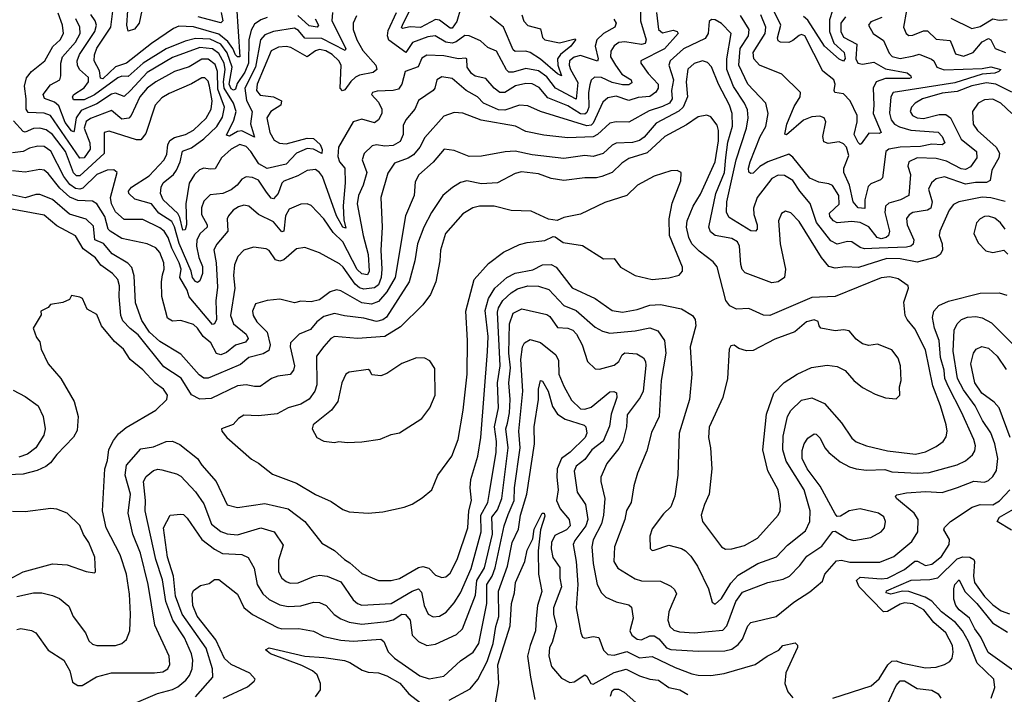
# Model space of a CAD drawing. Extents: x 1678759 to 1859541, y 384609 to 522867.
# Tile 278 of 466: x 1747679 to 1752360, y 504443 to 507651. Entities that reach past the tile are written whole.
import ezdxf

# ---------------------------------------------------------------- set-up
doc = ezdxf.new("R2010")
doc.units = 0

msp = doc.modelspace()

# ---------------------------------------------------------------- linework, layer by layer
at = {"layer": '0CON20XD'}
for points in [[(1750629.5, 507725), (1750629.8, 507645), (1750656.8, 507555), (1750651.6, 507538.4), (1750635, 507532.6), (1750555, 507545.8), (1750527.1, 507542.9), (1750505, 507526.7), (1750488.4, 507501.6), (1750488.1, 507475), (1750511.2, 507435), (1750542.2, 507392.2), (1750586.1, 507365), (1750588.8, 507351.2), (1750575, 507341.6), (1750545, 507341.1), (1750495, 507352.5), (1750445, 507376.4), (1750412.1, 507377.9), (1750395.9, 507364.1), (1750388.9, 507341.1), (1750382.7, 507305), (1750383.8, 507235), (1750375, 507209.7), (1750365, 507202.3), (1750345, 507203.3), (1750285, 507241.9), (1750190.3, 507280.3), (1750149.2, 507329.2), (1750115, 507345.9), (1750085, 507347), (1750036.3, 507336.3), (1749985, 507305.7), (1749961.4, 507305), (1749935, 507325.3), (1749895, 507371.5), (1749845, 507382.9), (1749826.2, 507395), (1749806.7, 507425), (1749804.3, 507464.3), (1749798, 507468), (1749765, 507464.3), (1749695, 507478.7), (1749615, 507482.9), (1749591.1, 507468.9), (1749573.1, 507426.9), (1749511.9, 507405), (1749495.9, 507345), (1749479, 507321), (1749455, 507314.7), (1749378, 507312), (1749356.2, 507305), (1749352, 507295), (1749385, 507258.6), (1749400.7, 507225), (1749400, 507205), (1749385.4, 507175), (1749365, 507160.4), (1749305, 507177.6), (1749264.6, 507165.4), (1749195.2, 507045), (1749191.2, 507001.2), (1749199.8, 506975), (1749224.8, 506944.8), (1749226.6, 506875), (1749216.7, 506766.7), (1749219.7, 506699.7), (1749229.8, 506660.2), (1749214.8, 506665), (1749185, 506719.1), (1749118.7, 506905), (1749105, 506924.6), (1749085, 506938.7), (1749045, 506934.1), (1749002, 506908), (1748935, 506884.1), (1748925.6, 506874.4), (1748907.5, 506825), (1748885, 506800), (1748875, 506802.9), (1748851.5, 506831.5), (1748815, 506887.6), (1748785, 506900.5), (1748755, 506903.8), (1748735, 506893.5), (1748713.2, 506865), (1748685, 506841.8), (1748645, 506824.3), (1748585, 506818.8), (1748555, 506788.1), (1748544, 506756), (1748542.6, 506725), (1748570.3, 506675), (1748569.7, 506665), (1748537.7, 506635), (1748520.9, 506605), (1748519.4, 506575), (1748529.9, 506520.1), (1748547.5, 506477.5), (1748548.2, 506445), (1748535, 506408.8), (1748525, 506402), (1748515, 506407), (1748501, 506425), (1748493.9, 506455), (1748436.4, 506586.4), (1748415.4, 506665.4), (1748401.8, 506691.8), (1748341.1, 506731.1), (1748305, 506776), (1748227.1, 506797.1), (1748197.1, 506825), (1748196.9, 506835), (1748210.4, 506855), (1748295, 506908.8), (1748365.3, 506985), (1748378.7, 507011.3), (1748384, 507056), (1748393, 507077), (1748415, 507091), (1748467.5, 507105), (1748505, 507126.2), (1748565, 507183.5), (1748589.3, 507225), (1748594.2, 507265), (1748581.1, 507335), (1748575, 507358.5), (1748559.2, 507375), (1748545, 507374.7), (1748495, 507346.2), (1748389.2, 507300.8), (1748355, 507279.7), (1748322.8, 507245), (1748279.2, 507110.8), (1748255, 507080.4), (1748235, 507079.7), (1748105, 507121.1), (1748080.5, 507115), (1748080, 507015), (1747965, 506908.1), (1747948.6, 506908.6), (1747935, 506922.9), (1747896.9, 507025), (1747835, 507105.2), (1747805, 507128), (1747775, 507135.9), (1747745, 507133.3), (1747705, 507116.1), (1747695, 507118.8), (1747650.3, 507170.3)], [(1748709.6, 507715), (1748725, 507474.4), (1748715, 507474.2), (1748705, 507484.8), (1748692.7, 507515), (1748668.2, 507548.2), (1748625, 507582), (1748505, 507617.7), (1748435, 507619.7), (1748410.5, 507609.5), (1748305, 507538.1), (1748187.2, 507445), (1748135, 507427.7), (1748075, 507370), (1748063.5, 507373.5), (1748058.2, 507408.2), (1748033.8, 507455), (1748034.3, 507484.3), (1748045, 507515.8), (1748111.7, 507615), (1748123.4, 507705)], [(1749775, 507703.3), (1749756.8, 507643.2), (1749735, 507611.3), (1749725, 507610.4), (1749675, 507649.1), (1749655, 507652.4), (1749585, 507614.6), (1749535, 507617.9), (1749499.5, 507609.5), (1749494.8, 507614.8), (1749498.3, 507625), (1749547.9, 507725)], [(1751605, 507665.5), (1751582.6, 507635), (1751582.8, 507595), (1751595, 507568), (1751658.1, 507535), (1751654.1, 507465), (1751663.2, 507445), (1751685, 507440.2), (1751739.4, 507449.4), (1751795, 507418), (1751897.8, 507397.8), (1751914.6, 507385), (1751916.2, 507375), (1751908.3, 507371.7), (1751795, 507370.8), (1751750.5, 507355), (1751736.1, 507325), (1751739.2, 507245), (1751736.2, 507205), (1751774.2, 507115), (1751765, 507110), (1751715, 507111.9), (1751678.9, 507061.1), (1751675, 507058), (1751665, 507066.9), (1751646.6, 507105), (1751660, 507165), (1751659.5, 507195), (1751626.1, 507265), (1751595, 507299.1), (1751554, 507305), (1751550.5, 507315), (1751556.1, 507345), (1751548.9, 507365), (1751496.9, 507406.9), (1751411.2, 507575), (1751395, 507580.3), (1751385, 507576.8), (1751355, 507551.8), (1751335, 507543.2), (1751295, 507544.7), (1751285, 507550.6), (1751282, 507565), (1751297.2, 507625), (1751233.8, 507755)], [(1750706.7, 507685), (1750716.4, 507605), (1750735, 507589), (1750785, 507601.1), (1750805.2, 507595.2), (1750809.2, 507585), (1750745, 507513.1), (1750631.2, 507455), (1750632, 507445), (1750666.7, 507395), (1750714.8, 507345), (1750713.4, 507325), (1750703.8, 507306.2), (1750674.2, 507285.8), (1750618.8, 507281.2), (1750575, 507267.5), (1750515, 507288.2), (1750475, 507279.7), (1750451.3, 507258.7), (1750405, 507159.2), (1750395, 507150), (1750375, 507146.7), (1750155, 507214.3), (1750095, 507241.8), (1750055, 507244.7), (1749985, 507220.6), (1749955, 507223), (1749884.2, 507254.2), (1749855.4, 507285), (1749801.2, 507315), (1749735, 507371.6), (1749685, 507379.1), (1749661.9, 507365), (1749652, 507325), (1749644, 507315), (1749575, 507266.4), (1749556.8, 507225), (1749514, 507175), (1749502.2, 507147.8), (1749502.6, 507105), (1749487.3, 507072.7), (1749455, 507052.6), (1749415, 507049.2), (1749375, 507056.4), (1749355, 507050.8), (1749317.1, 507015), (1749307.2, 506985), (1749329.7, 506925), (1749312.2, 506865), (1749289.1, 506815), (1749284, 506775), (1749312.1, 506625), (1749335.9, 506535), (1749340.3, 506455), (1749332, 506438), (1749305, 506443.3), (1749283.7, 506463.7), (1749215.7, 506595), (1749168.5, 506638.5), (1749124.7, 506705), (1749065, 506767.9), (1749045, 506775.5), (1749015, 506773.8), (1748959.5, 506750.5), (1748942.3, 506717.7), (1748935, 506646.2), (1748925, 506641.8), (1748885, 506689.2), (1748814.8, 506724.8), (1748768.6, 506765), (1748745, 506768.8), (1748718.8, 506761.2), (1748693.1, 506745), (1748671, 506719), (1748666, 506704), (1748668.7, 506645), (1748615.6, 506584.4), (1748602.5, 506557.5), (1748613, 506495), (1748618.8, 506378.8), (1748610.9, 506315), (1748614.7, 506225.3), (1748605.3, 506204.7), (1748595, 506201.5), (1748484, 506334), (1748475, 506365.3), (1748440.5, 506425), (1748445.9, 506465), (1748437.7, 506495), (1748402.4, 506565), (1748385, 506615.3), (1748365.8, 506645.8), (1748345, 506661.9), (1748265, 506701.2), (1748175, 506701.8), (1748135, 506737.5), (1748115.8, 506775), (1748110.7, 506805), (1748142.9, 506925), (1748127.2, 506937.2), (1748094.8, 506935.2), (1748045, 506915.3), (1747979.3, 506850.7), (1747965, 506845.1), (1747945, 506847.9), (1747917.5, 506867.5), (1747889.1, 506905), (1747826.7, 507026.7), (1747795, 507047.8), (1747765, 507050.3), (1747725, 507039.7), (1747695, 507024.3), (1747645, 507018.1)], [(1749280.1, 507669.9), (1749263.6, 507635), (1749264.7, 507605), (1749281.1, 507555), (1749309.8, 507505), (1749372.1, 507435), (1749377.5, 507415), (1749359.7, 507400.3), (1749295, 507387.3), (1749275, 507377.4), (1749252.8, 507357.2), (1749225, 507317.5), (1749212.8, 507312.8), (1749201.8, 507325), (1749208, 507435), (1749196.3, 507455), (1749164.3, 507485), (1749135, 507502.6), (1749105, 507509.1), (1749085, 507503.1), (1749045, 507474.8), (1748968.3, 507518.3), (1748945, 507524.3), (1748908.9, 507521.1), (1748875, 507503.1), (1748808.6, 507345), (1748804, 507314), (1748822.8, 507292.8), (1748885, 507284.4), (1748923.6, 507265), (1748920.9, 507245), (1748873.3, 507215), (1748854.2, 507185), (1748867.9, 507115), (1748888.6, 507078.6), (1748914.6, 507064.6), (1748945, 507061.2), (1749045, 507087.3), (1749075, 507086.8), (1749107.2, 507057.2), (1749116.4, 507033.6), (1749115.8, 507014.2), (1749075.5, 507035.5), (1749045, 507038.3), (1748995, 507017), (1748945.9, 506964.1), (1748855, 506943.3), (1748815.7, 506965), (1748777.7, 507025), (1748755, 507048.9), (1748725, 507057.5), (1748685, 507034.8), (1748638.3, 506995), (1748608, 506942), (1748585, 506940.6), (1748555, 506944.8), (1748533, 506937), (1748510.6, 506915), (1748485, 506874.5), (1748469.5, 506775), (1748472.4, 506675), (1748465, 506651.2), (1748455, 506650.4), (1748440.9, 506710.9), (1748430, 506730), (1748361.3, 506795), (1748348.4, 506825), (1748351.3, 506855), (1748360.6, 506875), (1748410.4, 506915), (1748424.5, 506935), (1748441.8, 506975), (1748453.7, 507026.3), (1748495, 507042.1), (1748554.8, 507085), (1748616.5, 507143.5), (1748642.4, 507187.6), (1748652.9, 507235), (1748621.6, 507321.6), (1748618.9, 507405), (1748608.1, 507438.1), (1748575, 507463.7), (1748545, 507463.7), (1748485, 507426.7), (1748414.9, 507405.1), (1748325.4, 507355.4), (1748285.2, 507325), (1748250, 507285), (1748209.2, 507195), (1748197.2, 507182.8), (1748165, 507178.7), (1748115, 507219.7), (1748015, 507181.5), (1747995, 507166.7), (1747986.2, 507135), (1748011.9, 507065), (1748014, 507035), (1747985.8, 506995), (1747965, 506992.4), (1747825.7, 507195), (1747795, 507207), (1747720, 507210), (1747709.8, 507225), (1747710.2, 507275), (1747701.1, 507335), (1747710.8, 507375), (1747734.4, 507405.6), (1747798.8, 507455), (1747837, 507523), (1747871.9, 507555), (1747887.4, 507585), (1747883.2, 507625), (1747861.5, 507681.5)], [(1749165.3, 507685), (1749162.5, 507645), (1749229.2, 507515), (1749225.8, 507505), (1749115, 507562.3), (1749035, 507564), (1749005, 507599.8), (1748985, 507610.6), (1748884.8, 507594.8), (1748845, 507579), (1748824.4, 507555.6), (1748800.2, 507425), (1748749.1, 507325), (1748757.3, 507267.3), (1748784.3, 507215), (1748776.2, 507156.2), (1748795, 507092.5), (1748735, 507122.2), (1748715, 507118.8), (1748676.8, 507096.8), (1748661.5, 507101.5), (1748696.3, 507173.7), (1748707.4, 507215), (1748694.9, 507255), (1748650.6, 507325), (1748647.4, 507355), (1748655.4, 507415), (1748650.8, 507445), (1748625, 507489.7), (1748595, 507513.1), (1748535, 507518.8), (1748405, 507471.5), (1748285, 507399.8), (1748205.6, 507314.4), (1748175, 507285.7), (1748135, 507302.3), (1748115, 507297.5), (1748045, 507250.8), (1747971.2, 507218.8), (1747947.3, 507185), (1747937.9, 507122.1), (1747935, 507117.5), (1747925, 507122.6), (1747895, 507163.1), (1747865, 507242), (1747845, 507259.2), (1747797.2, 507277.2), (1747790.2, 507295), (1747825, 507341.1), (1747869.5, 507365), (1747875.3, 507384.7), (1747874.5, 507445), (1747883.1, 507475), (1747944.5, 507545), (1747966.2, 507585), (1747964.9, 507614.9), (1747945.2, 507655)], [(1748855, 507661), (1748825, 507650), (1748795, 507630.3), (1748778.7, 507601.3), (1748768.8, 507555), (1748766.2, 507445), (1748748.9, 507401.1), (1748712.2, 507347.8), (1748705, 507321.5), (1748695, 507316.5), (1748685, 507322.1), (1748674.8, 507345), (1748688.3, 507425), (1748665, 507494.4), (1748634.4, 507534.4), (1748585, 507558.7), (1748515, 507561.2), (1748465, 507548.7), (1748375, 507512.3), (1748266, 507445), (1748195, 507380.4), (1748165, 507382.2), (1748145, 507374.8), (1748035, 507294), (1747985, 507269.8), (1747935, 507270), (1747929.4, 507285), (1747936.9, 507295), (1747985, 507327), (1748005.7, 507355), (1748006.5, 507376.5), (1747963.4, 507415), (1747953.2, 507435), (1747952.4, 507455), (1747964.1, 507485), (1748036.3, 507595), (1748044, 507625), (1748037.9, 507645), (1748016.5, 507676.5)], [(1748259.6, 507695), (1748246.2, 507635), (1748225, 507605.8), (1748195, 507596.7), (1748188.2, 507625), (1748193.3, 507695)], [(1748636.5, 507685), (1748644, 507646), (1748635, 507636.8), (1748527.3, 507665)], [(1749083, 507655), (1749098.9, 507625), (1749093.9, 507616.1), (1749055, 507621.7), (1749001, 507671)], [(1750503.3, 507653.2), (1750514.6, 507635), (1750508.5, 507615), (1750454.9, 507585.1), (1750422.6, 507555), (1750415.2, 507525), (1750429, 507465), (1750426.1, 507453.9), (1750345, 507481.7), (1750315, 507473.6), (1750293.3, 507455), (1750290.6, 507435), (1750296.7, 507415), (1750332, 507352), (1750325, 507272.6), (1750225.5, 507325.5), (1750185, 507380.2), (1750145, 507407.5), (1750085, 507419.3), (1750025, 507401.1), (1750005, 507402.2), (1749993.2, 507413.2), (1749945, 507501.1), (1749905, 507518.2), (1749870.3, 507550.3), (1749815, 507574.5), (1749795, 507575.5), (1749754.4, 507545.6), (1749735, 507538.8), (1749704.4, 507544.4), (1749653.9, 507573.9), (1749619.2, 507569.3), (1749546.8, 507543.2), (1749515, 507494.8), (1749434.1, 507554.1), (1749427, 507575), (1749430.4, 507599.6), (1749471, 507685)], [(1750065.7, 507675), (1750074.8, 507644.8), (1750095, 507623.7), (1750155, 507608.2), (1750165, 507566.7), (1750175, 507556.2), (1750245, 507540.8), (1750320, 507560), (1750321.9, 507555), (1750299.4, 507525), (1750249.1, 507485), (1750235.9, 507465), (1750237.1, 507435), (1750255, 507384.4), (1750235, 507393.1), (1750155, 507463.4), (1750105, 507494.8), (1750085, 507500.8), (1750035, 507499.7), (1750025, 507507.2), (1749979.7, 507615), (1749915.9, 507665.9)], [(1752395, 507306.1), (1752319.7, 507345), (1752275, 507351.1), (1752205, 507336.4), (1752135, 507309.9), (1752065, 507301.4), (1751970.4, 507275), (1751935.3, 507255), (1751918.4, 507235), (1751912.7, 507215), (1751923.8, 507195), (1751945.8, 507185), (1751975, 507181.5), (1752050.2, 507200.2), (1752081, 507201), (1752104.5, 507184.5), (1752155, 507082.4), (1752226.7, 507025), (1752228.6, 506995), (1752198.4, 506951.6), (1752175, 506938.9), (1752155, 506942.4), (1752085, 506977.7), (1752035, 506991.7), (1751945, 506993.8), (1751905.7, 506975), (1751900.6, 506955), (1751913.7, 506915), (1751905.4, 506815), (1751866.7, 506795), (1751810.8, 506779.2), (1751794.1, 506765), (1751792.2, 506735), (1751813.4, 506645), (1751809, 506625), (1751798.7, 506615), (1751775, 506609.9), (1751755.3, 506615.3), (1751715, 506666.6), (1751675, 506686.3), (1751635, 506692.3), (1751565.7, 506685.7), (1751547.7, 506695), (1751530, 506715), (1751528.7, 506731.3), (1751575, 506774.5), (1751572.4, 506815), (1751542.5, 506862.5), (1751525, 506871.1), (1751477.8, 506877.8), (1751435, 506898.1), (1751355, 506997.1), (1751335, 507012), (1751235, 506975.9), (1751197.7, 506952.3), (1751165, 506921.8), (1751155, 506919.4), (1751145.5, 506925.5), (1751142.8, 506945), (1751151.2, 506975), (1751198.5, 507095), (1751226, 507144), (1751237.1, 507205), (1751225.3, 507255), (1751140.5, 507345), (1751097, 507435), (1751103.2, 507515), (1751142.8, 507575), (1751146.7, 507605), (1751105, 507671.6)], [(1751777.7, 507662.3), (1751725, 507641.5), (1751713.3, 507625), (1751735.6, 507585.6), (1751785, 507551.5), (1751812.6, 507492.6), (1751826.4, 507476.4), (1751865, 507467.4), (1751929.8, 507479.8), (1751955, 507487.8), (1752013.9, 507463.9), (1752025.2, 507455.2), (1752038.5, 507425), (1752073.5, 507413.5), (1752255, 507419.7), (1752295, 507427.4), (1752342.5, 507415), (1752334.2, 507405), (1752315, 507397.6), (1752255, 507392), (1752125, 507351.3), (1751830.6, 507305), (1751820.9, 507285), (1751813.3, 507206.7), (1751821.9, 507175), (1751837.1, 507155), (1751861, 507141), (1751915, 507125.7), (1752045, 507115.8), (1752064.6, 507095), (1752076.9, 507065), (1752065, 507056.9), (1752015, 507058.8), (1751961.5, 507048.5), (1751865, 507044.6), (1751811.4, 507035), (1751796.2, 507025), (1751780.2, 506899.8), (1751770.9, 506889.1), (1751725, 506870), (1751712.8, 506857.2), (1751696.2, 506795), (1751696, 506754), (1751665, 506757.1), (1751640.8, 506785), (1751624.2, 506865), (1751597, 506925), (1751597.3, 506945), (1751620.5, 507005), (1751610, 507045), (1751595, 507061.3), (1751575, 507069.8), (1751523.1, 507063.1), (1751501.1, 507071.1), (1751497.3, 507095), (1751511.2, 507165), (1751502.9, 507185), (1751482.6, 507192.6), (1751445, 507189.8), (1751405, 507173.3), (1751325, 507104.1), (1751316.1, 507106.1), (1751325.2, 507155), (1751361, 507239), (1751388.9, 507285), (1751390, 507305), (1751301.7, 507391.7), (1751195.8, 507434.2), (1751168.2, 507465), (1751165.2, 507495), (1751222.2, 507585), (1751225.8, 507615), (1751202.4, 507675)], [(1751542.3, 507695), (1751528.9, 507651.1), (1751529.4, 507595), (1751549.6, 507539.6), (1751597.7, 507495), (1751603.2, 507466.8), (1751595, 507453.8), (1751575, 507463.2), (1751505, 507524.7), (1751425, 507649.7), (1751405, 507667.1)], [(1751894.8, 507695), (1751880.4, 507615), (1751893.3, 507585), (1751905, 507576.7), (1751925, 507577.1), (1751975, 507597.8), (1751995, 507597.9), (1752035, 507558.6), (1752102, 507552), (1752112.6, 507525), (1752128.1, 507488.1), (1752165, 507477.8), (1752211.2, 507495), (1752255, 507546.5), (1752285, 507561.8), (1752296, 507556), (1752315.5, 507515), (1752364.8, 507494.8)], [(1752395.8, 507205.8), (1752342.5, 507255), (1752305, 507272.5), (1752265, 507270.3), (1752235, 507254.5), (1752208.5, 507215), (1752211.6, 507155), (1752231.8, 507125), (1752321.2, 507045), (1752336.3, 507016.3), (1752333.3, 506995), (1752300.7, 506935), (1752293, 506887), (1752275, 506877), (1752222.3, 506877.7), (1752175, 506868.5), (1752075, 506903.7), (1752035, 506894.6), (1752013.9, 506876.1), (1751999.2, 506845), (1752016.6, 506785), (1752010, 506755), (1751995, 506745.7), (1751925, 506734.2), (1751906.6, 506723.4), (1751894.8, 506705.2), (1751897.9, 506675), (1751930, 506605), (1751926.5, 506583.5), (1751915.8, 506574.2), (1751895, 506569.2), (1751765.1, 506564.9), (1751695, 506561.3), (1751675, 506567.6), (1751635, 506595.4), (1751615, 506596.6), (1751565, 506584.2), (1751535, 506599.8), (1751466.5, 506686.5), (1751437.2, 506777.2), (1751388.3, 506835), (1751355, 506886.4), (1751315, 506910), (1751285, 506911.4), (1751255, 506896.5), (1751185, 506806.2), (1751167.1, 506755), (1751169, 506725), (1751185.3, 506675), (1751184.5, 506655.5), (1751176.2, 506645), (1751155, 506647.1), (1751050.9, 506710.9), (1751039.2, 506735), (1751041.1, 506785), (1751084.7, 506985.3), (1751133.7, 507135), (1751142.4, 507185), (1751138.2, 507221.8), (1751125, 507254.7), (1751073, 507333), (1751040.7, 507415), (1751040.5, 507465), (1751061.2, 507585), (1751015, 507632.9), (1750985, 507651.1), (1750967.3, 507652.7), (1750957.1, 507642.9), (1750951.5, 507585), (1750938, 507562), (1750835, 507512.2), (1750770.8, 507455), (1750765.3, 507435), (1750787.4, 507365), (1750778.2, 507315), (1750780.8, 507275), (1750768.6, 507255), (1750735, 507237.7), (1750672, 507218), (1750575, 507164.1), (1750515, 507165.3), (1750485, 507159.7), (1750425, 507105.2), (1750405, 507093.9), (1750285, 507090), (1750171.3, 507101.3), (1750085, 507119.7), (1750035.2, 507145.2), (1749873.5, 507173.5), (1749785, 507206.2), (1749745, 507210), (1749695, 507192.2), (1749605, 507090.7), (1749581.7, 507045), (1749551, 507009), (1749525, 506992.4), (1749461.2, 506968.8), (1749428.3, 506921.7), (1749395.4, 506805), (1749402.9, 506665), (1749396, 506555), (1749401.2, 506465), (1749397.5, 506425), (1749385, 506391.1), (1749365, 506375.9), (1749315, 506370.4), (1749295, 506376.4), (1749273, 506393), (1749216.7, 506475), (1749199.5, 506490.5), (1749105, 506542.5), (1749035, 506567.8), (1748995, 506562.2), (1748935, 506509.7), (1748915, 506502.2), (1748895, 506508.7), (1748865, 506553.1), (1748850.9, 506560.9), (1748790.6, 506569.4), (1748745, 506555.6), (1748716.4, 506525), (1748700.7, 506485), (1748695.3, 506435), (1748701.1, 506375), (1748681.7, 506245), (1748695.4, 506205.4), (1748755, 506155.4), (1748764.6, 506135), (1748751.9, 506118.1), (1748705, 506103), (1748662.1, 506067.9), (1748635, 506057.5), (1748615, 506063.1), (1748587.9, 506115), (1748551.4, 506145), (1748525, 506184.7), (1748505, 506202.4), (1748445, 506221.5), (1748405, 506217.1), (1748382.2, 506232.2), (1748354.6, 506335), (1748352.5, 506405), (1748358.6, 506438.6), (1748365.9, 506465), (1748364.7, 506495), (1748345, 506543.5), (1748326.6, 506566.6), (1748285, 506584.7), (1748165, 506610.7), (1748109.1, 506645), (1748099.6, 506655), (1748083.2, 506715), (1748045, 506775.3), (1748025, 506788.2), (1747955, 506791.2), (1747917.1, 506807.1), (1747869.5, 506849.5), (1747815, 506919.5), (1747795, 506935.2), (1747775, 506939.5), (1747705, 506925.8), (1747645, 506932.8)], [(1752105, 507658.9), (1752205, 507609.2), (1752245, 507618.5), (1752305, 507656), (1752335, 507649.5), (1752372.6, 507652.6)], [(1752363.3, 506786.7), (1752295, 506804.2), (1752255, 506807.8), (1752143.8, 506785), (1752117.4, 506772.6), (1752096.9, 506745), (1752052.7, 506645), (1752050, 506625), (1752064.7, 506585), (1752065.9, 506555), (1752054.8, 506535.2), (1752035, 506521.6), (1751945, 506498.6), (1751865, 506514.1), (1751801.2, 506515), (1751667.2, 506472.8), (1751605, 506475.3), (1751555, 506468.9), (1751525, 506477.9), (1751490.8, 506520.8), (1751385, 506690.8), (1751345, 506733.1), (1751318.8, 506741.2), (1751300.5, 506729.5), (1751285.5, 506694.5), (1751293.9, 506585), (1751319.1, 506465), (1751314.5, 506425.5), (1751285.4, 506404.6), (1751255, 506399.1), (1751127.5, 506447.5), (1751113.7, 506463.7), (1751107, 506487), (1751100.2, 506575), (1751091.3, 506595), (1751065, 506610.7), (1750985, 506624.8), (1750962.3, 506642.3), (1750954.4, 506664.4), (1750988.1, 506825), (1751028.8, 506925), (1751036.1, 506996.1), (1751045, 507068.1), (1751067.9, 507145), (1751066.6, 507205), (1751053.3, 507245), (1751000.6, 507345), (1750967.7, 507427.7), (1750947.9, 507447.9), (1750925, 507455.3), (1750885, 507442.9), (1750854.8, 507415.2), (1750847.1, 507355), (1750853, 507285), (1750833.1, 507235), (1750813.1, 507216.9), (1750705, 507159.4), (1750647.4, 507092.6), (1750625, 507077.5), (1750592.6, 507067.4), (1750515, 507064.7), (1750495, 507054.7), (1750453.1, 507015), (1750405, 507000.6), (1750365, 507004.7), (1750265, 506991.7), (1750115, 507009), (1750035, 507026.2), (1749986.6, 507023.4), (1749875, 507002.8), (1749815, 507000.3), (1749745, 507029.1), (1749697.5, 507035), (1749645, 506973.3), (1749576.4, 506913.6), (1749559.1, 506880.9), (1749554.7, 506815), (1749512.3, 506717.7), (1749464.4, 506425), (1749423.6, 506356.4), (1749385, 506310.7), (1749351.2, 506298.8), (1749305, 506304.2), (1749205, 506361.3), (1749185, 506367.2), (1749155, 506357.7), (1749105, 506319.2), (1749065, 506308.8), (1749015, 506312.7), (1748985, 506304.4), (1748915, 506321.8), (1748855.5, 506315.5), (1748799.8, 506300.2), (1748785.4, 506265), (1748789.1, 506245), (1748806.7, 506215), (1748855.7, 506165), (1748870, 506105), (1748862.6, 506077.4), (1748837.1, 506062.9), (1748768.9, 506045), (1748728.1, 506011.9), (1748623.6, 505966.4), (1748575, 505946.9), (1748555, 505947.2), (1748531.7, 505961.7), (1748445, 506060.5), (1748345, 506120.7), (1748296.8, 506165), (1748259.8, 506220.2), (1748230, 506305), (1748222.8, 506432.8), (1748212.7, 506472.8), (1748192.8, 506492.8), (1748118.3, 506538.3), (1748077, 506587), (1748036.7, 506605), (1748029.9, 506669.9), (1747995, 506703.3), (1747915, 506726.1), (1747835, 506796.6), (1747775, 506820.5), (1747755, 506820), (1747705, 506804.3), (1747605, 506826)], [(1752082.7, 505667.3), (1752088.2, 505695), (1752083.4, 505725), (1752056.7, 505815), (1752019.9, 505909.9), (1751985, 506080.6), (1751935, 506181.8), (1751897.5, 506225), (1751888.2, 506245), (1751882.7, 506307.3), (1751904, 506375), (1751902, 506385), (1751855, 506418.5), (1751815, 506427.7), (1751775, 506423.9), (1751555, 506334.7), (1751445, 506330.6), (1751245, 506244.7), (1751215, 506245.4), (1751145, 506277.1), (1751086.1, 506273.9), (1751055, 506290.8), (1751036.5, 506316.5), (1750995, 506475.7), (1750975, 506500), (1750909.7, 506549.7), (1750874.8, 506584.8), (1750859.7, 506615), (1750849.5, 506665), (1750852.7, 506695), (1750881.1, 506765), (1750915, 506821.5), (1750985.9, 506975), (1751000.5, 507075), (1751001.6, 507125), (1750995, 507150), (1750965, 507189.2), (1750945, 507196.9), (1750905, 507190), (1750848.7, 507151.3), (1750745.5, 507095), (1750661.6, 507018.4), (1750575, 506991.2), (1750541.3, 506968.7), (1750495, 506924.6), (1750446.2, 506906.2), (1750420.9, 506899.1), (1750365, 506899.7), (1750265, 506885.9), (1750205.8, 506895.8), (1750145, 506917.6), (1750065, 506927.5), (1750035, 506919.3), (1749950, 506875), (1749875, 506870.8), (1749805, 506884.7), (1749775, 506877.5), (1749736, 506854), (1749690, 506815), (1749635.9, 506734.1), (1749600.5, 506665), (1749569.8, 506585), (1749558, 506505), (1749531.1, 506405), (1749423.2, 506236.8), (1749405, 506223.2), (1749375, 506216.6), (1749315, 506232.2), (1749223.7, 506243.7), (1749175, 506253.4), (1749125, 506239.4), (1749091.6, 506215), (1749061.3, 506178.7), (1749006.9, 506155), (1748967.1, 506115), (1748964.6, 506095), (1748985.4, 506005), (1748980, 505985), (1748965, 505964.4), (1748906.8, 505956.8), (1748876.2, 505945), (1748822.6, 505907.4), (1748795, 505906.2), (1748755, 505914.6), (1748715, 505909.7), (1748589.7, 505850.3), (1748535, 505847.4), (1748495, 505866.9), (1748446.5, 505946.5), (1748365, 506000.3), (1748242.9, 506152.9), (1748203.5, 506183.5), (1748169.9, 506219.9), (1748159.3, 506245), (1748151.7, 506335), (1748153.9, 506385), (1748144.8, 506415), (1748120.6, 506445), (1748065, 506483.7), (1748038.7, 506518.7), (1747981.3, 506561.3), (1747945, 506623.1), (1747855, 506671.1), (1747795, 506722.4), (1747615.2, 506755.2)], [(1749335, 505304.4), (1749405, 505310.8), (1749507, 505333), (1749545, 505348), (1749592.3, 505377.7), (1749638, 505415), (1749667.1, 505485), (1749732.7, 505575), (1749763.8, 505655), (1749786.4, 505795), (1749806, 505965), (1749807.8, 506125), (1749799.2, 506265), (1749838.9, 506415), (1749907.5, 506492.5), (1749978.5, 506545), (1750055, 506581.6), (1750091.5, 506591.5), (1750175, 506600.9), (1750215, 506620), (1750225, 506618.8), (1750262.4, 506592.4), (1750355, 506578), (1750455, 506514.3), (1750505, 506515.7), (1750535, 506473.6), (1750605, 506434.3), (1750685, 506415.3), (1750765, 506423.8), (1750813.6, 506436.4), (1750830, 506455), (1750829.5, 506475), (1750768.1, 506625), (1750766.5, 506703.5), (1750781, 506779), (1750821.9, 506885), (1750823.8, 506925), (1750805, 506934.2), (1750775, 506932.5), (1750695, 506907.1), (1750615.5, 506864.5), (1750565, 506814.5), (1750461.2, 506781.2), (1750345, 506725.7), (1750265, 506711.2), (1750234.1, 506695.9), (1750192.4, 506702.4), (1750110.8, 506740.8), (1750015, 506744.6), (1749935, 506764.1), (1749865, 506764), (1749833.2, 506756.8), (1749785, 506728.5), (1749702.5, 506635), (1749678.9, 506555), (1749676.9, 506505), (1749657.8, 506405), (1749631.2, 506345), (1749595.4, 506295), (1749489.6, 506190.4), (1749415, 506144.7), (1749284.7, 506135.3), (1749175, 506144), (1749158.2, 506135), (1749125, 506096.6), (1749089.2, 506050.7), (1749091.9, 505915), (1749081.6, 505885), (1749055, 505846.8), (1749015, 505822.1), (1748955, 505804.7), (1748902.6, 505777.4), (1748815, 505767), (1748745, 505770.8), (1748718.8, 505755), (1748694.5, 505725.5), (1748638.8, 505705), (1748639.2, 505695), (1748663.7, 505663.7), (1748781.4, 505561.4), (1748815, 505542.9), (1748880.8, 505490.8), (1748995, 505446.9), (1749085, 505393.3), (1749159.4, 505359.4), (1749215, 505322.2), (1749245, 505311.4), (1749335, 505304.4)], [(1752364.4, 506654.4), (1752341.4, 506685), (1752315, 506707.1), (1752285, 506717.5), (1752265, 506716), (1752244.4, 506705), (1752227.1, 506685), (1752215.5, 506635), (1752235, 506590), (1752272.6, 506552.6), (1752305.6, 506544.4), (1752357.5, 506555), (1752376.4, 506536.4)], [(1747665, 504751.9), (1747685, 504755.7), (1747735, 504745.8), (1747755, 504736), (1747815, 504652.3), (1747888.9, 504605), (1747917.9, 504555), (1747930.3, 504500.3), (1747955, 504485.4), (1747975.8, 504485), (1748043.9, 504526.1), (1748115, 504546), (1748320, 504545), (1748359.2, 504550.8), (1748384, 504565), (1748393.1, 504585), (1748390, 504625), (1748322.2, 504772.2), (1748290.5, 504965), (1748253.2, 505115), (1748216.2, 505205), (1748195.3, 505305), (1748206.1, 505395), (1748180.2, 505485), (1748186.7, 505533.2), (1748255, 505610.8), (1748315, 505620.6), (1748375, 505645.5), (1748405, 505646.2), (1748440.4, 505630.4), (1748523.8, 505565), (1748545, 505532.1), (1748613.6, 505455), (1748665, 505344.3), (1748715, 505330.9), (1748845, 505350.3), (1748955, 505325.9), (1749035.2, 505265.2), (1749115, 505161.1), (1749175, 505126.9), (1749223.6, 505083.6), (1749248.6, 505068.6), (1749305, 505017.5), (1749385, 504983.6), (1749445, 504984), (1749485, 504994.6), (1749574.3, 505045.7), (1749595, 505050.6), (1749623.5, 505043.5), (1749655, 505010), (1749685, 504998), (1749705, 505001.2), (1749725, 505020), (1749759.2, 505085), (1749809.1, 505235), (1749813.5, 505315), (1749826.8, 505365), (1749819.8, 505425), (1749823.9, 505465), (1749857.3, 505575), (1749871.9, 505665), (1749902.8, 506072.8), (1749906, 506145), (1749891.4, 506268.6), (1749907.1, 506325), (1749937.3, 506375), (1749995, 506425.2), (1750034.4, 506445.6), (1750117.8, 506462.2), (1750165, 506485.2), (1750205, 506486.5), (1750230, 506475), (1750305, 506375.4), (1750414.3, 506325), (1750495, 506267.9), (1750545, 506260.7), (1750615, 506273.5), (1750675, 506294.2), (1750725, 506297.4), (1750825, 506276.7), (1750876.7, 506245), (1750890.8, 506225), (1750893.9, 506195), (1750865.6, 506095), (1750874.5, 505965.5), (1750863.3, 505845), (1750814, 505685), (1750807.5, 505485), (1750792.9, 505385), (1750774.6, 505335.4), (1750739.2, 505300.8), (1750685, 505230), (1750673.8, 505195), (1750676, 505136), (1750685, 505126.7), (1750695, 505128), (1750765, 505152.7), (1750825, 505137.1), (1750844.7, 505124.7), (1750869.9, 505099.9), (1750901.8, 505051.8), (1750954, 504945), (1750970.9, 504880.9), (1750985, 504872), (1751015, 504898.2), (1751059.1, 504970.9), (1751095, 505009.2), (1751188.6, 505065), (1751276.4, 505096.4), (1751328.4, 505151.6), (1751415, 505220), (1751435.3, 505265), (1751436.7, 505315), (1751407.7, 505415), (1751322.3, 505552.3), (1751307, 505605), (1751308.5, 505671.5), (1751329.1, 505765), (1751345, 505792.9), (1751395, 505842.3), (1751445, 505853.8), (1751505, 505825.4), (1751585, 505733.5), (1751635, 505660.5), (1751655, 505643.6), (1751705, 505624.6), (1751805, 505600.9), (1751937.5, 505585), (1751985, 505596.7), (1752035, 505621.3), (1752068.5, 505645), (1752082.7, 505667.3)], [(1748235, 504404.6), (1748333.4, 504446.6), (1748405, 504465.6), (1748430.6, 504479.4), (1748469.3, 504510.7), (1748486.7, 504533.3), (1748499.1, 504565), (1748501.6, 504605), (1748495.7, 504635), (1748462.5, 504712.5), (1748407.5, 504795), (1748374.1, 504884.1), (1748357.5, 504987.5), (1748326.1, 505085), (1748275.5, 505315), (1748277.3, 505365), (1748268.1, 505455), (1748280.4, 505479.6), (1748315, 505506.9), (1748335, 505513.2), (1748355, 505511.3), (1748425, 505492.2), (1748445, 505480), (1748515, 505405.3), (1748555, 505349.6), (1748591.5, 505251.5), (1748635, 505217.1), (1748665, 505206.5), (1748715, 505201.6), (1748825, 505235.3), (1748889.2, 505215), (1748931.7, 505151.7), (1748908.7, 505081.3), (1748908.9, 505025), (1748925.7, 504995.7), (1748945, 504979.6), (1748965, 504972.2), (1749002.9, 504972.9), (1749075, 505004.1), (1749105, 505009.2), (1749140, 505005), (1749205, 504978.8), (1749265, 504891.8), (1749284.8, 504874.8), (1749305, 504867.8), (1749445, 504875.2), (1749545, 504934.4), (1749575, 504944.6), (1749588.6, 504928.6), (1749601.7, 504865), (1749621.5, 504825), (1749645, 504812), (1749674, 504815), (1749706, 504834), (1749745, 504877.7), (1749775, 504926.2), (1749825, 505041.2), (1749873.3, 505215), (1749870.9, 505295), (1749905.1, 505354.9), (1749912.2, 505402.2), (1749943.6, 505595), (1749945.2, 505645), (1749936.2, 505715), (1749955.7, 505805), (1749950.4, 505925), (1749962.8, 506005), (1749950.3, 506259.7), (1749955, 506280.4), (1749975, 506315.3), (1750015, 506352.8), (1750045, 506370.9), (1750095, 506386.1), (1750145, 506384.7), (1750195, 506367.8), (1750265, 506292.2), (1750325, 506268.2), (1750415, 506189.2), (1750449.5, 506169.5), (1750485, 506160.8), (1750605, 506171.1)], [(1747665, 504908.1), (1747745, 504926), (1747785, 504925.5), (1747835, 504913.8), (1747868.7, 504898.7), (1747912.3, 504862.3), (1747933, 504813), (1747992.1, 504735), (1748008.2, 504698.2), (1748025, 504681.2), (1748045, 504674.7), (1748135, 504674.7), (1748164.7, 504685.3), (1748186.4, 504703.6), (1748202, 504745), (1748205.3, 504825), (1748201.2, 504918.8), (1748187.4, 505015), (1748156.8, 505106.8), (1748090.5, 505235), (1748072.3, 505315), (1748083.9, 505515), (1748096.6, 505555), (1748102, 505608), (1748125, 505650.6), (1748148.1, 505681.9), (1748185, 505712.2), (1748326, 505794), (1748378.1, 505845), (1748382.2, 505865), (1748363.1, 505895), (1748322.5, 505922.5), (1748265, 505986.7), (1748204.8, 506034.8), (1748172.5, 506085), (1748130.2, 506120.2), (1748067.8, 506195), (1748045, 506248.8), (1748000, 506275), (1747977.5, 506325), (1747965, 506332.5), (1747925, 506340), (1747915, 506320), (1747883.9, 506306.1), (1747825, 506297.5), (1747815, 506282.5), (1747780, 506265), (1747781.7, 506248.3), (1747743.8, 506185), (1747759.3, 506139.3), (1747775, 506120), (1747781.2, 506085), (1747813.8, 506015), (1747874.6, 505944.6), (1747938.5, 505835), (1747956.4, 505765), (1747952.3, 505697.7), (1747934.1, 505665.9), (1747855, 505583.9), (1747825.9, 505544.1), (1747803.1, 505526.9), (1747762.1, 505507.9), (1747695, 505490), (1747585, 505485.3)], [(1750605, 506171.1), (1750675, 506185.3), (1750712.3, 506172.2), (1750744.2, 506125), (1750750.4, 506065), (1750729.2, 505935), (1750719.7, 505765), (1750681.7, 505688.3), (1750659.7, 505600.3), (1750615.4, 505495), (1750598.2, 505435), (1750585.3, 505354.7), (1750563.2, 505316.8), (1750555.8, 505275), (1750506.4, 505145), (1750504.1, 505075), (1750522.6, 505042.6), (1750605, 504992.4), (1750635, 504983), (1750725, 504981.3), (1750775, 504956.9), (1750792.2, 504942.2), (1750800.9, 504920.9), (1750779.3, 504870.7), (1750765.3, 504835), (1750760, 504795), (1750770, 504765), (1750788.9, 504748.9), (1750815, 504739.5), (1750885, 504736.1), (1751022, 504748), (1751040.7, 504769.3), (1751083.3, 504885), (1751115, 504929.4), (1751235.2, 504974.8), (1751308.8, 504991.2), (1751338.9, 505005), (1751387.9, 505055), (1751420.4, 505099.6), (1751491.7, 505148.3), (1751545, 505217.5), (1751555, 505218.6), (1751615, 505182.7), (1751645, 505174.6), (1751725, 505188.8), (1751774.4, 505215), (1751789.6, 505235), (1751795.5, 505265), (1751787.1, 505287.1), (1751762, 505305), (1751674.8, 505325.2), (1751622, 505315), (1751580.5, 505290.5), (1751565, 505289.2), (1751555, 505302), (1751483.5, 505433.5), (1751422.3, 505515), (1751398.2, 505565), (1751398, 505602), (1751408.1, 505635), (1751425, 505662), (1751455, 505682.5), (1751465, 505680.8), (1751485, 505660.8), (1751505.9, 505615.9), (1751525, 505592.5), (1751579.4, 505549.4), (1751624.3, 505524.3), (1751655, 505514.7), (1751705, 505508.9), (1751791.5, 505511.5), (1751825, 505501.8), (1751945, 505494.4), (1752001.7, 505498.3), (1752136.2, 505533.8), (1752175, 505554), (1752208.1, 505581.9), (1752219.5, 505600.5), (1752222.9, 505625), (1752215.2, 505655), (1752156.4, 505785), (1752094, 505905), (1752077.4, 505945), (1752073.4, 505985), (1752056.4, 506045), (1752049.3, 506125), (1752027.2, 506185), (1752018.8, 506235), (1752024.1, 506265), (1752047.7, 506292.3), (1752095, 506312.4), (1752245, 506350.8), (1752335, 506352.1), (1752370.9, 506340.9)], [(1748515, 504431.8), (1748596.9, 504525), (1748596.1, 504565), (1748565, 504663.1), (1748450.7, 504825), (1748419.8, 504909.8), (1748410.5, 505005), (1748382.3, 505095), (1748363.2, 505235), (1748394.2, 505295), (1748445, 505300.4), (1748457.6, 505297.6), (1748475, 505281.5), (1748545, 505179.1), (1748605, 505132.8), (1748643.3, 505113.3), (1748735, 505108), (1748765, 505093.8), (1748793, 505043), (1748808.2, 504965), (1748835, 504920.9), (1748865, 504893.3), (1748915, 504868.8), (1748955, 504861.4), (1749015, 504863.6), (1749075, 504881.8), (1749105, 504880.4), (1749135.7, 504865.7), (1749173.2, 504823.2), (1749205, 504802.4), (1749246, 504786), (1749305, 504776.7), (1749425, 504789.7), (1749455, 504798.1), (1749495, 504823.5), (1749512.9, 504822.9), (1749535, 504796), (1749544.3, 504724.3), (1749574.8, 504694.8), (1749615, 504675.4), (1749655, 504682.3), (1749755, 504727.5), (1749784.8, 504755.2), (1749845.8, 504915), (1749852.2, 504985), (1749889.2, 505045), (1749927.4, 505205), (1749923.2, 505285), (1749949.9, 505320.1), (1749971, 505375), (1750001.4, 505615), (1749989.9, 505705), (1749997.6, 505732.4), (1750007.9, 505782.1), (1750011.1, 505845), (1750004.9, 505925), (1750012.8, 505995), (1750004, 506065), (1750007.3, 506205), (1750024.6, 506255.4), (1750066.2, 506276.2), (1750185, 506249.3), (1750199.2, 506239.2), (1750235, 506188), (1750285, 506184.1), (1750308.2, 506175), (1750326.5, 506155), (1750352.7, 506105), (1750377.9, 506025), (1750415, 505991.4), (1750435, 505988.9), (1750505, 506008.2), (1750527.9, 506025), (1750542.7, 506057.3), (1750555, 506067.1), (1750612.8, 506062.8), (1750643.7, 506043.7), (1750654.7, 506025), (1750656.2, 506006.2), (1750642.9, 505885), (1750628, 505855), (1750567.2, 505772.8), (1750563, 505715), (1750545.7, 505645), (1750527.7, 505612.3), (1750469.7, 505540.3), (1750442, 505475), (1750441.1, 505455), (1750460.5, 505375), (1750453.7, 505295), (1750445.5, 505254.5), (1750405, 505177.8), (1750399.3, 505145), (1750405.7, 505065), (1750424.8, 504964.8), (1750445.3, 504925.3), (1750465, 504905.5), (1750515, 504882.3), (1750575, 504867.9), (1750586.9, 504856.9), (1750595.6, 504805), (1750578.9, 504745), (1750588.9, 504725), (1750615, 504705.4), (1750635, 504701.6), (1750675, 504720.5), (1750695, 504721.3), (1750717.4, 504707.4), (1750753.7, 504663.7), (1750775, 504655.6), (1750905, 504647.8), (1751030.8, 504649.3), (1751065, 504658.4), (1751095, 504680.4), (1751114.4, 504705.6), (1751140.9, 504769.1), (1751155, 504784.4), (1751275, 504813.6), (1751359.1, 504880.9), (1751435, 504930.4), (1751495, 504981.1), (1751506.1, 505015), (1751562, 505078), (1751585, 505080.7), (1751625, 505070.9), (1751768.2, 505071.8), (1751835, 505098), (1751919.8, 505170.2), (1751948.2, 505215), (1751949.7, 505275), (1751930.8, 505305), (1751847.8, 505375), (1751842.5, 505385), (1751848.1, 505391.9), (1751895, 505402), (1751985, 505407.4), (1752065, 505402.2), (1752137.2, 505427.2), (1752215, 505456.6), (1752265, 505452.4), (1752285, 505459.6), (1752305, 505478.5), (1752322.1, 505507.9), (1752329, 505565), (1752314.8, 505635), (1752295, 505687.3), (1752256, 505746), (1752221.2, 505815), (1752165, 505890.5), (1752137.5, 505945), (1752115.9, 506075), (1752122, 506175), (1752135, 506204.3), (1752156.9, 506225), (1752185, 506236.4), (1752225, 506240), (1752255, 506233.9), (1752299.1, 506209.1), (1752405, 506103.8)], [(1751035, 505133.5), (1751065, 505134.6), (1751125, 505150.3), (1751185.6, 505185), (1751284.4, 505295), (1751293.5, 505315), (1751296.2, 505345), (1751284.7, 505415), (1751236.2, 505506.2), (1751211.1, 505605), (1751228.8, 505775), (1751263.3, 505875), (1751313.7, 505926.3), (1751375, 505965.3), (1751443.3, 505996.7), (1751517.8, 506007.8), (1751565, 506001.4), (1751603.2, 505983.2), (1751645, 505936), (1751685, 505902), (1751745, 505871.2), (1751795, 505853.8), (1751845, 505847.5), (1751862.5, 505865), (1751861.2, 505905), (1751868.8, 505935), (1751866.9, 506005), (1751855, 506041.2), (1751825, 506081.4), (1751757.6, 506107.6), (1751715, 506102.5), (1751685, 506110), (1751655, 506131.2), (1751622.2, 506172.2), (1751595, 506176.1), (1751555, 506171.2), (1751487.5, 506185), (1751478.8, 506195), (1751475.4, 506215.4), (1751455, 506224.4), (1751418.6, 506215), (1751363.4, 506166.6), (1751268.3, 506131.7), (1751165, 506077.8), (1751134.1, 506075.9), (1751097.4, 506087.4), (1751075, 506102.9), (1751059.4, 506100.6), (1751051.9, 506085), (1751043.1, 505945), (1751021.2, 505855), (1750955.9, 505714.1), (1750952.7, 505665), (1750963.6, 505615), (1750969.3, 505515), (1750957.2, 505395), (1750934.6, 505345), (1750918.5, 505295), (1750925.6, 505265), (1751014.7, 505144.7), (1751035, 505133.5)], [(1750001.5, 505298.5), (1750028.9, 505365), (1750031, 505425), (1750058.1, 505615), (1750052.2, 505695), (1750070.3, 505885), (1750060.9, 506035), (1750069.4, 506095), (1750078.9, 506115), (1750105, 506131.1), (1750155, 506116.9), (1750227.8, 506057.8), (1750240, 506030), (1750242, 505965), (1750265, 505908.6), (1750302.3, 505842.3), (1750345, 505800.9), (1750365, 505798.6), (1750395, 505809.2), (1750485, 505881.5), (1750502.9, 505882.9), (1750516.2, 505876.2), (1750518.4, 505855), (1750490.3, 505775), (1750482.2, 505717.8), (1750452.7, 505647.3), (1750398.4, 505605), (1750365, 505560), (1750325, 505527.5), (1750315.3, 505505), (1750329.5, 505405), (1750368.9, 505345), (1750379.3, 505275), (1750369.6, 505245), (1750317.5, 505175), (1750309.6, 505155), (1750324.5, 505075), (1750331.6, 504965), (1750323.7, 504855), (1750346, 504736), (1750354.3, 504715), (1750365, 504709.4), (1750405, 504717.9), (1750432.6, 504712.6), (1750453.6, 504653.6), (1750475, 504632.3), (1750505, 504629.5), (1750565, 504646.6), (1750625, 504616.6), (1750685, 504623.5), (1750795, 504570.3), (1750875, 504540), (1750905, 504534.6), (1750965, 504532.4), (1751027.9, 504542.1), (1751175, 504584.6), (1751233.1, 504625), (1751287.3, 504652.7), (1751307.5, 504675), (1751365, 504687.5), (1751377, 504677), (1751376.7, 504665), (1751321.8, 504545), (1751316, 504495), (1751330.4, 504455), (1751355, 504425.6)], [(1752387.1, 505665), (1752335.4, 505805.4), (1752311.8, 505831.8), (1752252.4, 505875), (1752220, 505925), (1752200, 506015), (1752212.9, 506065), (1752225.3, 506084.7), (1752252.9, 506097.1), (1752285, 506088.8), (1752325, 506051.8), (1752368.3, 505988.3)], [(1749175, 505640), (1749195.9, 505645.9), (1749235, 505640.8), (1749305, 505644.4), (1749393, 505657), (1749445, 505678), (1749485, 505685.8), (1749590, 505755), (1749628.6, 505805), (1749653.6, 505865), (1749653.2, 505993.2), (1749629.3, 506029.3), (1749605, 506041.9), (1749565, 506043.3), (1749495, 506016.8), (1749425, 505968.9), (1749395, 505957.5), (1749352.3, 505962.3), (1749343.6, 505983.6), (1749335, 505987.5), (1749245.6, 505974.4), (1749230, 505965), (1749210, 505925), (1749190.8, 505835), (1749161.4, 505795), (1749074, 505725), (1749068.8, 505705), (1749091.2, 505665), (1749125, 505646.7), (1749175, 505640)], [(1749720, 504415), (1749820.6, 504469.4), (1749856.8, 504513.2), (1749901.4, 504598.6), (1749930.4, 504685), (1749942.7, 504765), (1749956.9, 504813.1), (1749955.7, 504934.3), (1749998.2, 505051.8), (1750019.5, 505165), (1750051, 505229), (1750060.4, 505295), (1750090, 505395), (1750125.6, 505635), (1750124.2, 505715), (1750144.7, 505844.7), (1750145.7, 505894.3), (1750154.6, 505935.4), (1750165, 505932.5), (1750191.2, 505885), (1750211.9, 505811.9), (1750235, 505775.9), (1750272.3, 505752.3), (1750362.7, 505722.7), (1750370, 505715), (1750375.3, 505685), (1750367.3, 505665), (1750295.4, 505594.6), (1750254.9, 505565.1), (1750234.6, 505515), (1750232.2, 505475), (1750238.8, 505415), (1750231.1, 505365), (1750247.7, 505325), (1750290.7, 505275), (1750295.3, 505245), (1750278.2, 505225), (1750222.3, 505197.7), (1750206.6, 505165), (1750204.8, 505135), (1750213.3, 505093.3), (1750246.9, 505046.9), (1750247.1, 504995), (1750255.2, 504955), (1750216.3, 504855), (1750216.7, 504825), (1750231.2, 504765), (1750209.7, 504690.3), (1750198.2, 504665), (1750194.6, 504625), (1750207.3, 504575), (1750255, 504519.4), (1750295, 504499.4), (1750315, 504502.5), (1750365, 504536.2), (1750375, 504529.2), (1750394.2, 504494.2), (1750405, 504490.9), (1750505, 504547.1), (1750562.3, 504562.3), (1750625, 504531.2), (1750675, 504515.9), (1750715, 504511.1), (1750764.3, 504475), (1750817.8, 504465), (1750855, 504442.6)], [(1747648.7, 505888.7), (1747705, 505860), (1747766.2, 505815), (1747791.3, 505765), (1747799.6, 505705), (1747794.5, 505675), (1747755, 505615.5), (1747715.6, 505585), (1747675, 505570.3)], [(1751545, 504425.4), (1751726.6, 504483.4), (1751765, 504516.5), (1751805.9, 504584.1), (1751825, 504601.2), (1751845, 504601.9), (1751875, 504590.5), (1751985, 504568.9), (1752035, 504572.2), (1752075, 504584.4), (1752100.9, 504599.1), (1752111.5, 504615), (1752117.1, 504642.9), (1752113.5, 504675), (1752081.6, 504735), (1752025, 504785.3), (1751976.3, 504845), (1751925, 504872.7), (1751885, 504877.6), (1751865, 504872.4), (1751805, 504836.5), (1751785, 504835.3), (1751670.4, 504955), (1751656.4, 504985), (1751675, 505000.2), (1751775, 504992), (1751805, 504996.1), (1751885, 505036.6), (1751935, 505076.2), (1751946.3, 505076.3), (1751985, 505056.2), (1752015, 505062.5), (1752061.4, 505098.6), (1752097.3, 505155), (1752098.7, 505178.7), (1752072.5, 505225), (1752075, 505236), (1752103.1, 505265), (1752206.2, 505333.8), (1752245, 505345.8), (1752305, 505344.8), (1752336.2, 505363.8), (1752385.8, 505415)], [(1747575, 504962.6), (1747695.7, 505025), (1747835, 505064.2), (1747905, 505059.1), (1747995, 505027.5), (1748035, 505021.2), (1748040, 505025), (1748036.1, 505095), (1748007.6, 505165), (1747982.6, 505202.6), (1747965, 505246), (1747905, 505304), (1747855, 505324), (1747826.7, 505326.7), (1747705, 505310.6), (1747645, 505312.5)], [(1752394.3, 505224.3), (1752326.1, 505265), (1752337.3, 505285), (1752415, 505330.6)], [(1748645.5, 504425), (1748761.7, 504478.3), (1748794.3, 504505), (1748798, 504515), (1748773.3, 504543.3), (1748685, 504584.2), (1748653.3, 504613.3), (1748612.1, 504702.1), (1748522.6, 504815), (1748502.5, 504865), (1748499.4, 504920.6), (1748505, 504936.7), (1748538.7, 504961.3), (1748579.4, 504970.6), (1748605, 504989.2), (1748625, 504988.6), (1748715, 504919.4), (1748745, 504856.4), (1748785, 504821.9), (1748905, 504760.2), (1748925, 504755.2), (1749005.7, 504755.7), (1749075, 504744.1), (1749125, 504717.5), (1749205, 504700.7), (1749265, 504696), (1749395.8, 504705.8), (1749410, 504695), (1749431.2, 504645), (1749461.1, 504615), (1749580.4, 504530.4), (1749625, 504516.2), (1749695, 504529.6), (1749775, 504602.7), (1749835, 504643.5), (1749860.9, 504685), (1749899.7, 504875), (1749899.6, 504965), (1749924.3, 505005), (1749939.9, 505045), (1749982.1, 505245), (1750001.5, 505298.5)], [(1749935.3, 504365), (1749956.2, 504495), (1749952.7, 504582.7), (1750010.5, 504769.5), (1750016.7, 504875), (1750031.5, 504925), (1750036.1, 504975), (1750080.3, 505075), (1750091.3, 505128.7), (1750117.6, 505182.4), (1750125, 505229.2), (1750162.9, 505305), (1750172.5, 505305), (1750175, 505290), (1750154.6, 505225.4), (1750143.1, 505125), (1750146, 505015), (1750161.9, 504931.9), (1750139.9, 504865), (1750134.4, 504804.4), (1750131.3, 504745), (1750104.9, 504675.1), (1750093.7, 504625), (1750106.5, 504525), (1750128.6, 504418.6)], [(1752297.1, 504425), (1752314.5, 504475), (1752309.5, 504515), (1752231, 504591), (1752188.8, 504695), (1752160.3, 504745), (1752128.3, 504785), (1752061.7, 504835), (1752015.8, 504885.8), (1751984.2, 504905), (1751905, 504932), (1751875, 504933.3), (1751819.9, 504919.9), (1751797.5, 504925), (1751800, 504935), (1751916.7, 504986.7), (1752005, 504988.7), (1752043.3, 504996.7), (1752135, 505087), (1752162.9, 505097.1), (1752195.5, 505095.5), (1752214.6, 505085), (1752218.1, 505075), (1752213.8, 505005), (1752218.2, 504975), (1752265, 504908.4), (1752305, 504868.1), (1752345, 504840.9), (1752385, 504825.3)], [(1752405.3, 504555), (1752282.4, 504642.4), (1752248.7, 504715), (1752220, 504755), (1752194.8, 504804.8), (1752144.7, 504845), (1752129.7, 504865), (1752119.4, 504895), (1752119.1, 504945), (1752125, 504965.5), (1752145, 504986.9), (1752171.9, 504931.9), (1752228.5, 504875), (1752303.6, 504783.6), (1752375, 504739.4)], [(1749085, 504430.6), (1749108.8, 504465), (1749109.3, 504495), (1749092.8, 504535), (1749071.5, 504555), (1749020.9, 504580.9), (1748871.1, 504635), (1748847.8, 504655), (1748865, 504664.5), (1749035, 504624.2), (1749125, 504618.2), (1749223.3, 504603.2), (1749249.2, 504595), (1749307.7, 504557.7), (1749335, 504549.2), (1749385, 504545.3), (1749425, 504531.8), (1749486.2, 504496.2), (1749528.8, 504445), (1749605, 504387)], [(1751805, 504396.5), (1751845.2, 504485), (1751865, 504507), (1751885, 504506.9), (1751945, 504470.9), (1752015, 504463.3), (1752046, 504446), (1752058, 504425)], [(1750486.8, 504435), (1750495, 504460.4), (1750505, 504468.2), (1750525, 504467.4), (1750553.2, 504453.2), (1750622.1, 504392.1)]]:
    msp.add_lwpolyline(points, dxfattribs=at)

doc.saveas('drawing.dxf')
